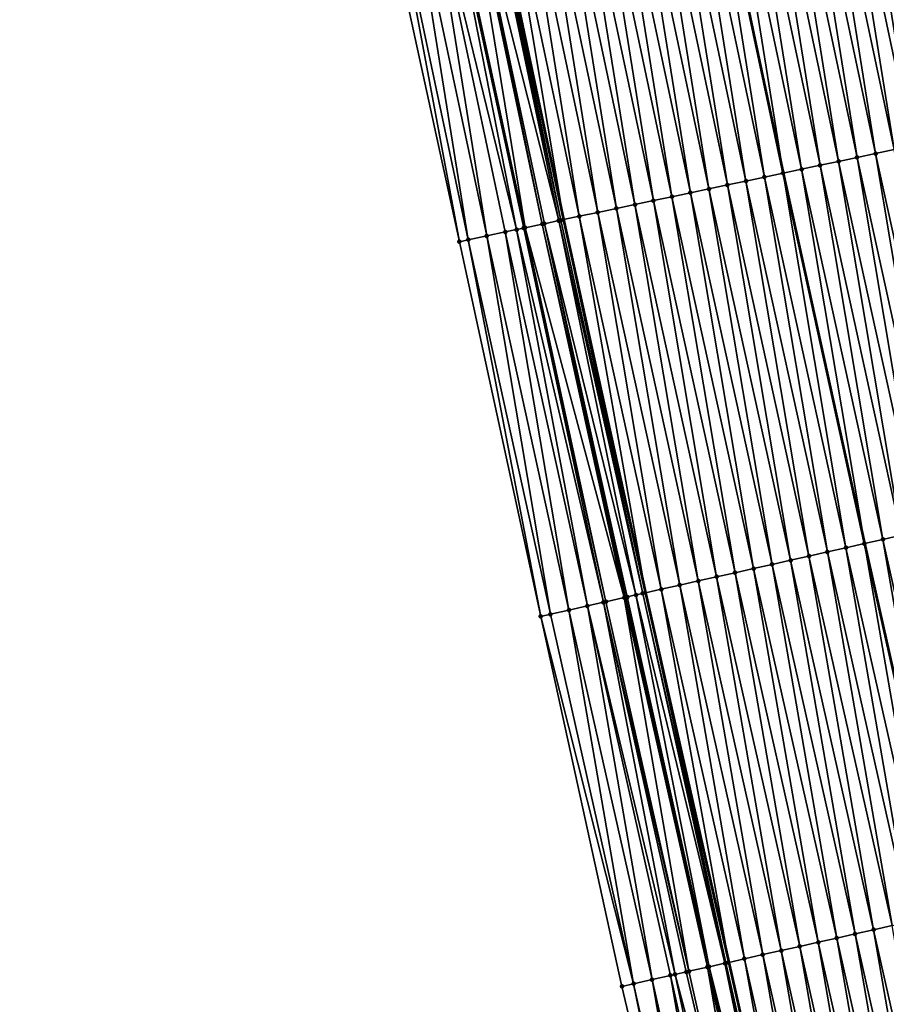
# Model space of a CAD drawing. Header units: feet. Extents: x 2010743 to 2022806, y 818705 to 837694.
# Tile 258 of 531: x 2011586 to 2011632, y 827039 to 827091. Entities that reach past the tile are written whole.
import ezdxf

# ---------------------------------------------------------------- set-up
doc = ezdxf.new("R2010")
doc.units = ezdxf.units.FT
doc.header["$MEASUREMENT"] = 0
for name, color, linetype, lineweight in [('EP_Travel Lane', 172, 'Continuous', 53), ('Road Shots', 141, 'Continuous', 100), ('STRIPING', 60, 'Continuous', 53)]:
    doc.layers.add(name, color=color, linetype=linetype, lineweight=lineweight)
doc.layers.add('I-77-MM17-21_NB-Surface-Border', color=7, linetype='Continuous')
doc.layers.add('I-77-MM17-21_NB-Surface-TIN', color=7, linetype='Continuous')

msp = doc.modelspace()

# ---------------------------------------------------------------- linework, layer by layer
at = {"layer": 'EP_Travel Lane'}
msp.add_polyline3d([(2011590.699, 827197.787, 308.857), (2011594.501, 827178.152, 308.927), (2011598.303, 827158.517, 309.03), (2011602.36, 827138.688, 309.163), (2011606.503, 827119.122, 309.254), (2011610.647, 827099.556, 309.327), (2011614.791, 827079.99, 309.429), (2011619.12, 827060.286, 309.511), (2011623.511, 827040.774, 309.605), (2011627.903, 827021.262, 309.704), (2011632.294, 827001.751, 309.817), (2011636.887, 826982.094, 309.949)], dxfattribs=at)
at = {"layer": 'I-77-MM17-21_NB-Surface-Border', "color": 3, "linetype": 'Continuous', "lineweight": -3}
msp.add_polyline3d([(2011631.301, 826980.758, 310.149), (2011627.126, 827000.589, 310.004), (2011622.495, 827020.046, 309.922), (2011617.872, 827039.506, 309.841), (2011613.579, 827059.04, 309.745), (2011609.284, 827078.825, 309.672), (2011605.03, 827098.367, 309.588), (2011600.798, 827117.914, 309.5), (2011596.779, 827137.507, 309.381), (2011593.201, 827157.53, 309.212), (2011589.723, 827177.227, 309.091), (2011586.054, 827196.888, 309.034)], dxfattribs=at)
at = {"layer": 'I-77-MM17-21_NB-Surface-TIN', "color": 128, "linetype": 'Continuous', "lineweight": -3}
for points in [[(2011634.208, 827084.099, 308.636), (2011631.042, 827103.872, 308.52), (2011630.064, 827103.665, 308.558)], [(2011635.186, 827084.306, 308.598), (2011632.02, 827104.079, 308.486), (2011631.042, 827103.872, 308.52)], [(2011634.208, 827084.099, 308.636), (2011635.186, 827084.306, 308.598), (2011631.042, 827103.872, 308.52)], [(2011631.273, 827083.478, 308.755), (2011628.107, 827103.251, 308.641), (2011627.129, 827103.044, 308.673)], [(2011632.251, 827083.685, 308.722), (2011629.085, 827103.458, 308.597), (2011628.107, 827103.251, 308.641)], [(2011631.273, 827083.478, 308.755), (2011632.251, 827083.685, 308.722), (2011628.107, 827103.251, 308.641)], [(2011633.229, 827083.892, 308.677), (2011630.064, 827103.665, 308.558), (2011629.085, 827103.458, 308.597)], [(2011632.251, 827083.685, 308.722), (2011633.229, 827083.892, 308.677), (2011629.085, 827103.458, 308.597)], [(2011633.229, 827083.892, 308.677), (2011634.208, 827084.099, 308.636), (2011630.064, 827103.665, 308.558)], [(2011629.316, 827083.064, 308.839), (2011626.15, 827102.837, 308.711), (2011625.172, 827102.63, 308.753)], [(2011630.294, 827083.271, 308.797), (2011627.129, 827103.044, 308.673), (2011626.15, 827102.837, 308.711)], [(2011629.316, 827083.064, 308.839), (2011630.294, 827083.271, 308.797), (2011626.15, 827102.837, 308.711)], [(2011630.294, 827083.271, 308.797), (2011631.273, 827083.478, 308.755), (2011627.129, 827103.044, 308.673)], [(2011623.215, 827102.216, 308.849), (2011622.237, 827102.009, 308.878), (2011626.381, 827082.443, 308.968)], [(2011627.359, 827082.65, 308.934), (2011624.194, 827102.423, 308.795), (2011623.215, 827102.216, 308.849)], [(2011627.359, 827082.65, 308.934), (2011623.215, 827102.216, 308.849), (2011626.381, 827082.443, 308.968)], [(2011628.338, 827082.857, 308.885), (2011625.172, 827102.63, 308.753), (2011624.194, 827102.423, 308.795)], [(2011627.359, 827082.65, 308.934), (2011628.338, 827082.857, 308.885), (2011624.194, 827102.423, 308.795)], [(2011628.338, 827082.857, 308.885), (2011629.316, 827083.064, 308.839), (2011625.172, 827102.63, 308.753)], [(2011624.424, 827082.029, 309.049), (2011621.259, 827101.802, 308.92), (2011620.28, 827101.595, 308.959)], [(2011625.403, 827082.236, 309.013), (2011622.237, 827102.009, 308.878), (2011621.259, 827101.802, 308.92)], [(2011624.424, 827082.029, 309.049), (2011625.403, 827082.236, 309.013), (2011621.259, 827101.802, 308.92)], [(2011625.403, 827082.236, 309.013), (2011626.381, 827082.443, 308.968), (2011622.237, 827102.009, 308.878)], [(2011621.489, 827081.408, 309.17), (2011618.324, 827101.18, 309.042), (2011617.345, 827100.973, 309.081)], [(2011622.468, 827081.615, 309.13), (2011619.302, 827101.388, 309.001), (2011618.324, 827101.18, 309.042)], [(2011621.489, 827081.408, 309.17), (2011622.468, 827081.615, 309.13), (2011618.324, 827101.18, 309.042)], [(2011623.446, 827081.822, 309.09), (2011620.28, 827101.595, 308.959), (2011619.302, 827101.388, 309.001)], [(2011622.468, 827081.615, 309.13), (2011623.446, 827081.822, 309.09), (2011619.302, 827101.388, 309.001)], [(2011623.446, 827081.822, 309.09), (2011624.424, 827082.029, 309.049), (2011620.28, 827101.595, 308.959)], [(2011619.533, 827080.994, 309.242), (2011616.367, 827100.766, 309.118), (2011615.389, 827100.559, 309.151)], [(2011620.511, 827081.201, 309.207), (2011617.345, 827100.973, 309.081), (2011616.367, 827100.766, 309.118)], [(2011619.533, 827080.994, 309.242), (2011620.511, 827081.201, 309.207), (2011616.367, 827100.766, 309.118)], [(2011620.511, 827081.201, 309.207), (2011621.489, 827081.408, 309.17), (2011617.345, 827100.973, 309.081)], [(2011616.598, 827080.373, 309.369), (2011613.432, 827100.145, 309.233), (2011612.454, 827099.938, 309.275)], [(2011617.576, 827080.58, 309.327), (2011614.41, 827100.352, 309.189), (2011613.432, 827100.145, 309.233)], [(2011616.598, 827080.373, 309.369), (2011617.576, 827080.58, 309.327), (2011613.432, 827100.145, 309.233)], [(2011618.554, 827080.787, 309.283), (2011615.389, 827100.559, 309.151), (2011614.41, 827100.352, 309.189)], [(2011617.576, 827080.58, 309.327), (2011618.554, 827080.787, 309.283), (2011614.41, 827100.352, 309.189)], [(2011618.554, 827080.787, 309.283), (2011619.533, 827080.994, 309.242), (2011615.389, 827100.559, 309.151)], [(2011614.641, 827079.958, 309.433), (2011610.614, 827099.549, 309.328), (2011610.497, 827099.524, 309.334)], [(2011610.614, 827099.549, 309.328), (2011614.791, 827079.99, 309.429), (2011610.647, 827099.556, 309.327)], [(2011614.641, 827079.958, 309.433), (2011614.791, 827079.99, 309.429), (2011610.614, 827099.549, 309.328)], [(2011611.475, 827099.731, 309.31), (2011610.647, 827099.556, 309.327), (2011614.791, 827079.99, 309.429)], [(2011615.619, 827080.165, 309.405), (2011612.454, 827099.938, 309.275), (2011611.475, 827099.731, 309.31)], [(2011615.619, 827080.165, 309.405), (2011611.475, 827099.731, 309.31), (2011614.791, 827079.99, 309.429)], [(2011615.619, 827080.165, 309.405), (2011616.598, 827080.373, 309.369), (2011612.454, 827099.938, 309.275)], [(2011612.304, 827079.464, 309.555), (2011608.445, 827099.09, 309.428), (2011607.562, 827098.903, 309.49)], [(2011612.684, 827079.544, 309.52), (2011608.54, 827099.11, 309.422), (2011608.445, 827099.09, 309.428)], [(2011612.304, 827079.464, 309.555), (2011612.684, 827079.544, 309.52), (2011608.445, 827099.09, 309.428)], [(2011612.751, 827079.558, 309.515), (2011609.519, 827099.317, 309.392), (2011608.54, 827099.11, 309.422)], [(2011612.684, 827079.544, 309.52), (2011612.751, 827079.558, 309.515), (2011608.54, 827099.11, 309.422)], [(2011613.663, 827079.751, 309.48), (2011609.624, 827099.339, 309.393), (2011609.519, 827099.317, 309.392)], [(2011612.751, 827079.558, 309.515), (2011613.663, 827079.751, 309.48), (2011609.519, 827099.317, 309.392)], [(2011614.531, 827079.935, 309.44), (2011610.441, 827099.512, 309.338), (2011609.624, 827099.339, 309.393)], [(2011613.663, 827079.751, 309.48), (2011613.778, 827079.776, 309.479), (2011609.624, 827099.339, 309.393)], [(2011613.778, 827079.776, 309.479), (2011614.531, 827079.935, 309.44), (2011609.624, 827099.339, 309.393)], [(2011614.641, 827079.958, 309.433), (2011610.497, 827099.524, 309.334), (2011610.441, 827099.512, 309.338)], [(2011614.531, 827079.935, 309.44), (2011614.641, 827079.958, 309.433), (2011610.441, 827099.512, 309.338)], [(2011609.749, 827078.923, 309.655), (2011606.584, 827098.696, 309.524), (2011605.605, 827098.489, 309.565)], [(2011610.728, 827079.13, 309.619), (2011607.562, 827098.903, 309.49), (2011606.584, 827098.696, 309.524)], [(2011609.749, 827078.923, 309.655), (2011610.728, 827079.13, 309.619), (2011606.584, 827098.696, 309.524)], [(2011610.728, 827079.13, 309.619), (2011611.706, 827079.337, 309.585), (2011607.562, 827098.903, 309.49)], [(2011611.706, 827079.337, 309.585), (2011612.304, 827079.464, 309.555), (2011607.562, 827098.903, 309.49)], [(2011609.284, 827078.825, 309.672), (2011605.605, 827098.489, 309.565), (2011605.03, 827098.367, 309.588)], [(2011609.749, 827078.923, 309.655), (2011605.605, 827098.489, 309.565), (2011609.284, 827078.825, 309.672)], [(2011634.583, 827063.762, 308.88), (2011631.273, 827083.478, 308.755), (2011630.294, 827083.271, 308.797)], [(2011635.559, 827063.982, 308.841), (2011632.251, 827083.685, 308.722), (2011631.273, 827083.478, 308.755)], [(2011634.583, 827063.762, 308.88), (2011635.559, 827063.982, 308.841), (2011631.273, 827083.478, 308.755)], [(2011632.632, 827063.324, 308.968), (2011629.316, 827083.064, 308.839), (2011628.338, 827082.857, 308.885)], [(2011633.607, 827063.543, 308.922), (2011630.294, 827083.271, 308.797), (2011629.316, 827083.064, 308.839)], [(2011632.632, 827063.324, 308.968), (2011633.607, 827063.543, 308.922), (2011629.316, 827083.064, 308.839)], [(2011633.607, 827063.543, 308.922), (2011634.583, 827063.762, 308.88), (2011630.294, 827083.271, 308.797)], [(2011629.705, 827062.666, 309.095), (2011626.381, 827082.443, 308.968), (2011625.403, 827082.236, 309.013)], [(2011627.359, 827082.65, 308.934), (2011626.381, 827082.443, 308.968), (2011630.68, 827062.885, 309.053)], [(2011629.705, 827062.666, 309.095), (2011630.68, 827062.885, 309.053), (2011626.381, 827082.443, 308.968)], [(2011631.656, 827063.104, 309.017), (2011628.338, 827082.857, 308.885), (2011627.359, 827082.65, 308.934)], [(2011631.656, 827063.104, 309.017), (2011627.359, 827082.65, 308.934), (2011630.68, 827062.885, 309.053)], [(2011631.656, 827063.104, 309.017), (2011632.632, 827063.324, 308.968), (2011628.338, 827082.857, 308.885)], [(2011627.754, 827062.227, 309.171), (2011624.424, 827082.029, 309.049), (2011623.446, 827081.822, 309.09)], [(2011628.729, 827062.446, 309.132), (2011625.403, 827082.236, 309.013), (2011624.424, 827082.029, 309.049)], [(2011627.754, 827062.227, 309.171), (2011628.729, 827062.446, 309.132), (2011624.424, 827082.029, 309.049)], [(2011628.729, 827062.446, 309.132), (2011629.705, 827062.666, 309.095), (2011625.403, 827082.236, 309.013)], [(2011624.827, 827061.569, 309.288), (2011621.489, 827081.408, 309.17), (2011620.511, 827081.201, 309.207)], [(2011625.802, 827061.788, 309.252), (2011622.468, 827081.615, 309.13), (2011621.489, 827081.408, 309.17)], [(2011624.827, 827061.569, 309.288), (2011625.802, 827061.788, 309.252), (2011621.489, 827081.408, 309.17)], [(2011626.778, 827062.008, 309.213), (2011623.446, 827081.822, 309.09), (2011622.468, 827081.615, 309.13)], [(2011625.802, 827061.788, 309.252), (2011626.778, 827062.008, 309.213), (2011622.468, 827081.615, 309.13)], [(2011626.778, 827062.008, 309.213), (2011627.754, 827062.227, 309.171), (2011623.446, 827081.822, 309.09)], [(2011622.875, 827061.13, 309.36), (2011619.533, 827080.994, 309.242), (2011618.554, 827080.787, 309.283)], [(2011623.851, 827061.349, 309.323), (2011620.511, 827081.201, 309.207), (2011619.533, 827080.994, 309.242)], [(2011622.875, 827061.13, 309.36), (2011623.851, 827061.349, 309.323), (2011619.533, 827080.994, 309.242)], [(2011623.851, 827061.349, 309.323), (2011624.827, 827061.569, 309.288), (2011620.511, 827081.201, 309.207)], [(2011619.948, 827060.472, 309.483), (2011616.598, 827080.373, 309.369), (2011615.619, 827080.165, 309.405)], [(2011620.924, 827060.691, 309.448), (2011617.576, 827080.58, 309.327), (2011616.598, 827080.373, 309.369)], [(2011619.948, 827060.472, 309.483), (2011620.924, 827060.691, 309.448), (2011616.598, 827080.373, 309.369)], [(2011621.9, 827060.911, 309.403), (2011618.554, 827080.787, 309.283), (2011617.576, 827080.58, 309.327)], [(2011620.924, 827060.691, 309.448), (2011621.9, 827060.911, 309.403), (2011617.576, 827080.58, 309.327)], [(2011621.9, 827060.911, 309.403), (2011622.875, 827061.13, 309.36), (2011618.554, 827080.787, 309.283)], [(2011618.609, 827060.171, 309.55), (2011614.531, 827079.935, 309.44), (2011613.778, 827079.776, 309.479)], [(2011618.97, 827060.252, 309.516), (2011614.641, 827079.958, 309.433), (2011614.531, 827079.935, 309.44)], [(2011618.609, 827060.171, 309.55), (2011618.97, 827060.252, 309.516), (2011614.531, 827079.935, 309.44)], [(2011618.973, 827060.253, 309.516), (2011614.791, 827079.99, 309.429), (2011614.641, 827079.958, 309.433)], [(2011618.97, 827060.252, 309.516), (2011618.973, 827060.253, 309.516), (2011614.641, 827079.958, 309.433)], [(2011615.619, 827080.165, 309.405), (2011614.791, 827079.99, 309.429), (2011619.12, 827060.286, 309.511)], [(2011618.973, 827060.253, 309.516), (2011619.12, 827060.286, 309.511), (2011614.791, 827079.99, 309.429)], [(2011619.948, 827060.472, 309.483), (2011615.619, 827080.165, 309.405), (2011619.12, 827060.286, 309.511)], [(2011615.07, 827059.375, 309.686), (2011611.706, 827079.337, 309.585), (2011610.728, 827079.13, 309.619)], [(2011616.046, 827059.595, 309.653), (2011612.304, 827079.464, 309.555), (2011611.706, 827079.337, 309.585)], [(2011615.07, 827059.375, 309.686), (2011616.046, 827059.595, 309.653), (2011611.706, 827079.337, 309.585)], [(2011616.892, 827059.785, 309.606), (2011612.684, 827079.544, 309.52), (2011612.304, 827079.464, 309.555)], [(2011616.046, 827059.595, 309.653), (2011616.892, 827059.785, 309.606), (2011612.304, 827079.464, 309.555)], [(2011617.021, 827059.814, 309.598), (2011612.751, 827079.558, 309.515), (2011612.684, 827079.544, 309.52)], [(2011616.892, 827059.785, 309.606), (2011617.021, 827059.814, 309.598), (2011612.684, 827079.544, 309.52)], [(2011617.997, 827060.033, 309.567), (2011613.663, 827079.751, 309.48), (2011612.751, 827079.558, 309.515)], [(2011617.021, 827059.814, 309.598), (2011617.997, 827060.033, 309.567), (2011612.751, 827079.558, 309.515)], [(2011618.059, 827060.047, 309.568), (2011613.778, 827079.776, 309.479), (2011613.663, 827079.751, 309.48)], [(2011617.997, 827060.033, 309.567), (2011618.059, 827060.047, 309.568), (2011613.663, 827079.751, 309.48)], [(2011618.059, 827060.047, 309.568), (2011618.15, 827060.068, 309.568), (2011613.778, 827079.776, 309.479)], [(2011618.15, 827060.068, 309.568), (2011618.609, 827060.171, 309.55), (2011613.778, 827079.776, 309.479)], [(2011613.579, 827059.04, 309.745), (2011609.749, 827078.923, 309.655), (2011609.284, 827078.825, 309.672)], [(2011614.095, 827059.156, 309.725), (2011610.728, 827079.13, 309.619), (2011609.749, 827078.923, 309.655)], [(2011614.095, 827059.156, 309.725), (2011609.749, 827078.923, 309.655), (2011613.579, 827059.04, 309.745)], [(2011614.095, 827059.156, 309.725), (2011615.07, 827059.375, 309.686), (2011610.728, 827079.13, 309.619)], [(2011636.047, 827043.593, 309.107), (2011632.632, 827063.324, 308.968), (2011631.656, 827063.104, 309.017)], [(2011633.12, 827042.935, 309.22), (2011629.705, 827062.666, 309.095), (2011628.729, 827062.446, 309.132)], [(2011634.096, 827043.154, 309.182), (2011630.68, 827062.885, 309.053), (2011629.705, 827062.666, 309.095)], [(2011633.12, 827042.935, 309.22), (2011634.096, 827043.154, 309.182), (2011629.705, 827062.666, 309.095)], [(2011631.656, 827063.104, 309.017), (2011630.68, 827062.885, 309.053), (2011635.072, 827043.373, 309.139)], [(2011634.096, 827043.154, 309.182), (2011635.072, 827043.373, 309.139), (2011630.68, 827062.885, 309.053)], [(2011636.047, 827043.593, 309.107), (2011631.656, 827063.104, 309.017), (2011635.072, 827043.373, 309.139)], [(2011631.169, 827042.496, 309.301), (2011627.754, 827062.227, 309.171), (2011626.778, 827062.008, 309.213)], [(2011632.145, 827042.715, 309.26), (2011628.729, 827062.446, 309.132), (2011627.754, 827062.227, 309.171)], [(2011631.169, 827042.496, 309.301), (2011632.145, 827042.715, 309.26), (2011627.754, 827062.227, 309.171)], [(2011632.145, 827042.715, 309.26), (2011633.12, 827042.935, 309.22), (2011628.729, 827062.446, 309.132)], [(2011629.218, 827042.057, 309.377), (2011625.802, 827061.788, 309.252), (2011624.827, 827061.569, 309.288)], [(2011630.193, 827042.276, 309.337), (2011626.778, 827062.008, 309.213), (2011625.802, 827061.788, 309.252)], [(2011629.218, 827042.057, 309.377), (2011630.193, 827042.276, 309.337), (2011625.802, 827061.788, 309.252)], [(2011630.193, 827042.276, 309.337), (2011631.169, 827042.496, 309.301), (2011626.778, 827062.008, 309.213)], [(2011626.291, 827041.399, 309.497), (2011622.875, 827061.13, 309.36), (2011621.9, 827060.911, 309.403)], [(2011627.267, 827041.618, 309.456), (2011623.851, 827061.349, 309.323), (2011622.875, 827061.13, 309.36)], [(2011626.291, 827041.399, 309.497), (2011627.267, 827041.618, 309.456), (2011622.875, 827061.13, 309.36)], [(2011628.242, 827041.838, 309.416), (2011624.827, 827061.569, 309.288), (2011623.851, 827061.349, 309.323)], [(2011627.267, 827041.618, 309.456), (2011628.242, 827041.838, 309.416), (2011623.851, 827061.349, 309.323)], [(2011628.242, 827041.838, 309.416), (2011629.218, 827042.057, 309.377), (2011624.827, 827061.569, 309.288)], [(2011624.34, 827040.96, 309.575), (2011620.924, 827060.691, 309.448), (2011619.948, 827060.472, 309.483)], [(2011625.315, 827041.18, 309.539), (2011621.9, 827060.911, 309.403), (2011620.924, 827060.691, 309.448)], [(2011624.34, 827040.96, 309.575), (2011625.315, 827041.18, 309.539), (2011620.924, 827060.691, 309.448)], [(2011625.315, 827041.18, 309.539), (2011626.291, 827041.399, 309.497), (2011621.9, 827060.911, 309.403)], [(2011621.413, 827040.302, 309.687), (2011617.997, 827060.033, 309.567), (2011617.021, 827059.814, 309.598)], [(2011622.388, 827040.522, 309.654), (2011618.059, 827060.047, 309.568), (2011617.997, 827060.033, 309.567)], [(2011621.413, 827040.302, 309.687), (2011622.388, 827040.522, 309.654), (2011617.997, 827060.033, 309.567)], [(2011622.475, 827040.541, 309.652), (2011618.15, 827060.068, 309.568), (2011618.059, 827060.047, 309.568)], [(2011622.388, 827040.522, 309.654), (2011622.475, 827040.541, 309.652), (2011618.059, 827060.047, 309.568)], [(2011622.475, 827040.541, 309.652), (2011618.609, 827060.171, 309.55), (2011618.15, 827060.068, 309.568)], [(2011623.308, 827040.728, 309.614), (2011618.97, 827060.252, 309.516), (2011618.609, 827060.171, 309.55)], [(2011622.475, 827040.541, 309.652), (2011623.308, 827040.728, 309.614), (2011618.609, 827060.171, 309.55)], [(2011623.364, 827040.741, 309.611), (2011618.973, 827060.253, 309.516), (2011618.97, 827060.252, 309.516)], [(2011623.308, 827040.728, 309.614), (2011623.364, 827040.741, 309.611), (2011618.97, 827060.252, 309.516)], [(2011623.364, 827040.741, 309.611), (2011619.12, 827060.286, 309.511), (2011618.973, 827060.253, 309.516)], [(2011619.948, 827060.472, 309.483), (2011619.12, 827060.286, 309.511), (2011623.511, 827040.774, 309.605)], [(2011623.364, 827040.741, 309.611), (2011623.511, 827040.774, 309.605), (2011619.12, 827060.286, 309.511)], [(2011624.34, 827040.96, 309.575), (2011619.948, 827060.472, 309.483), (2011623.511, 827040.774, 309.605)], [(2011619.461, 827039.863, 309.777), (2011616.046, 827059.595, 309.653), (2011615.07, 827059.375, 309.686)], [(2011620.677, 827040.137, 309.731), (2011616.892, 827059.785, 309.606), (2011616.046, 827059.595, 309.653)], [(2011619.461, 827039.863, 309.777), (2011620.437, 827040.083, 309.745), (2011616.046, 827059.595, 309.653)], [(2011620.437, 827040.083, 309.745), (2011620.677, 827040.137, 309.731), (2011616.046, 827059.595, 309.653)], [(2011621.413, 827040.302, 309.687), (2011617.021, 827059.814, 309.598), (2011616.892, 827059.785, 309.606)], [(2011620.677, 827040.137, 309.731), (2011621.269, 827040.27, 309.694), (2011616.892, 827059.785, 309.606)], [(2011621.269, 827040.27, 309.694), (2011621.413, 827040.302, 309.687), (2011616.892, 827059.785, 309.606)], [(2011618.486, 827039.644, 309.816), (2011614.095, 827059.156, 309.725), (2011613.579, 827059.04, 309.745)], [(2011618.486, 827039.644, 309.816), (2011613.579, 827059.04, 309.745), (2011617.872, 827039.506, 309.841)], [(2011618.486, 827039.644, 309.816), (2011615.07, 827059.375, 309.686), (2011614.095, 827059.156, 309.725)], [(2011618.486, 827039.644, 309.816), (2011619.461, 827039.863, 309.777), (2011615.07, 827059.375, 309.686)], [(2011634.585, 827022.765, 309.435), (2011631.169, 827042.496, 309.301), (2011630.193, 827042.276, 309.337)], [(2011635.56, 827022.984, 309.397), (2011632.145, 827042.715, 309.26), (2011631.169, 827042.496, 309.301)], [(2011634.585, 827022.765, 309.435), (2011635.56, 827022.984, 309.397), (2011631.169, 827042.496, 309.301)], [(2011631.658, 827022.107, 309.55), (2011628.242, 827041.838, 309.416), (2011627.267, 827041.618, 309.456)], [(2011632.633, 827022.326, 309.51), (2011629.218, 827042.057, 309.377), (2011628.242, 827041.838, 309.416)], [(2011631.658, 827022.107, 309.55), (2011632.633, 827022.326, 309.51), (2011628.242, 827041.838, 309.416)], [(2011633.609, 827022.545, 309.473), (2011630.193, 827042.276, 309.337), (2011629.218, 827042.057, 309.377)], [(2011632.633, 827022.326, 309.51), (2011633.609, 827022.545, 309.473), (2011629.218, 827042.057, 309.377)], [(2011633.609, 827022.545, 309.473), (2011634.585, 827022.765, 309.435), (2011630.193, 827042.276, 309.337)], [(2011629.706, 827021.668, 309.631), (2011626.291, 827041.399, 309.497), (2011625.315, 827041.18, 309.539)], [(2011630.682, 827021.887, 309.589), (2011627.267, 827041.618, 309.456), (2011626.291, 827041.399, 309.497)], [(2011629.706, 827021.668, 309.631), (2011630.682, 827021.887, 309.589), (2011626.291, 827041.399, 309.497)], [(2011630.682, 827021.887, 309.589), (2011631.658, 827022.107, 309.55), (2011627.267, 827041.618, 309.456)], [(2011624.34, 827040.96, 309.575), (2011623.511, 827040.774, 309.605), (2011627.903, 827021.262, 309.704)], [(2011628.731, 827021.449, 309.671), (2011625.315, 827041.18, 309.539), (2011624.34, 827040.96, 309.575)], [(2011628.731, 827021.449, 309.671), (2011624.34, 827040.96, 309.575), (2011627.903, 827021.262, 309.704)], [(2011628.731, 827021.449, 309.671), (2011629.706, 827021.668, 309.631), (2011625.315, 827041.18, 309.539)], [(2011625.804, 827020.79, 309.8), (2011621.413, 827040.302, 309.687), (2011621.269, 827040.27, 309.694)], [(2011625.804, 827020.79, 309.8), (2011622.388, 827040.522, 309.654), (2011621.413, 827040.302, 309.687)], [(2011626.779, 827021.01, 309.761), (2011622.475, 827040.541, 309.652), (2011622.388, 827040.522, 309.654)], [(2011625.804, 827020.79, 309.8), (2011626.779, 827021.01, 309.761), (2011622.388, 827040.522, 309.654)], [(2011627.341, 827021.136, 309.733), (2011623.308, 827040.728, 309.614), (2011622.475, 827040.541, 309.652)], [(2011626.779, 827021.01, 309.761), (2011627.341, 827021.136, 309.733), (2011622.475, 827040.541, 309.652)], [(2011627.755, 827021.229, 309.71), (2011623.364, 827040.741, 309.611), (2011623.308, 827040.728, 309.614)], [(2011627.341, 827021.136, 309.733), (2011627.678, 827021.212, 309.714), (2011623.308, 827040.728, 309.614)], [(2011627.678, 827021.212, 309.714), (2011627.755, 827021.229, 309.71), (2011623.308, 827040.728, 309.614)], [(2011627.755, 827021.229, 309.71), (2011623.511, 827040.774, 309.605), (2011623.364, 827040.741, 309.611)], [(2011627.755, 827021.229, 309.71), (2011627.903, 827021.262, 309.704), (2011623.511, 827040.774, 309.605)], [(2011622.877, 827020.132, 309.908), (2011619.461, 827039.863, 309.777), (2011618.486, 827039.644, 309.816)], [(2011623.853, 827020.352, 309.871), (2011620.437, 827040.083, 309.745), (2011619.461, 827039.863, 309.777)], [(2011622.877, 827020.132, 309.908), (2011623.853, 827020.352, 309.871), (2011619.461, 827039.863, 309.777)], [(2011624.828, 827020.571, 309.838), (2011620.677, 827040.137, 309.731), (2011620.437, 827040.083, 309.745)], [(2011623.853, 827020.352, 309.871), (2011624.828, 827020.571, 309.838), (2011620.437, 827040.083, 309.745)], [(2011625.804, 827020.79, 309.8), (2011621.269, 827040.27, 309.694), (2011620.677, 827040.137, 309.731)], [(2011624.828, 827020.571, 309.838), (2011625.804, 827020.79, 309.8), (2011620.677, 827040.137, 309.731)], [(2011622.495, 827020.046, 309.922), (2011618.486, 827039.644, 309.816), (2011617.872, 827039.506, 309.841)], [(2011622.877, 827020.132, 309.908), (2011618.486, 827039.644, 309.816), (2011622.495, 827020.046, 309.922)]]:
    msp.add_3dface(points, dxfattribs=at)
at = {"layer": 'Road Shots', "lineweight": 100}
for p in [(2011631.273, 827083.478, 308.755), (2011629.316, 827083.064, 308.839), (2011630.294, 827083.271, 308.797), (2011626.381, 827082.443, 308.968), (2011627.359, 827082.65, 308.934), (2011628.338, 827082.857, 308.885), (2011624.424, 827082.029, 309.049), (2011625.403, 827082.236, 309.013), (2011621.489, 827081.408, 309.17), (2011622.468, 827081.615, 309.13), (2011623.446, 827081.822, 309.09), (2011619.533, 827080.994, 309.242), (2011620.511, 827081.201, 309.207), (2011616.598, 827080.373, 309.369), (2011617.576, 827080.58, 309.327), (2011618.554, 827080.787, 309.283), (2011614.531, 827079.935, 309.44), (2011614.641, 827079.958, 309.433), (2011615.619, 827080.165, 309.405), (2011611.706, 827079.337, 309.585), (2011612.304, 827079.464, 309.555), (2011612.684, 827079.544, 309.52), (2011612.751, 827079.558, 309.515), (2011613.663, 827079.751, 309.48), (2011613.778, 827079.776, 309.479), (2011609.284, 827078.825, 309.672), (2011609.749, 827078.923, 309.655), (2011610.728, 827079.13, 309.619), (2011629.705, 827062.666, 309.095), (2011630.68, 827062.885, 309.053), (2011631.656, 827063.104, 309.017), (2011627.754, 827062.227, 309.171), (2011628.729, 827062.446, 309.132), (2011625.802, 827061.788, 309.252), (2011626.778, 827062.008, 309.213), (2011622.875, 827061.13, 309.36), (2011623.851, 827061.349, 309.323), (2011624.827, 827061.569, 309.288), (2011620.924, 827060.691, 309.448), (2011621.9, 827060.911, 309.403), (2011617.997, 827060.033, 309.567), (2011618.059, 827060.047, 309.568), (2011618.15, 827060.068, 309.568), (2011618.609, 827060.171, 309.55), (2011618.97, 827060.252, 309.516), (2011618.973, 827060.253, 309.516), (2011619.948, 827060.472, 309.483), (2011616.046, 827059.595, 309.653), (2011616.892, 827059.785, 309.606), (2011617.021, 827059.814, 309.598), (2011613.579, 827059.04, 309.745), (2011614.095, 827059.156, 309.725), (2011615.07, 827059.375, 309.686), (2011631.169, 827042.496, 309.301), (2011628.242, 827041.838, 309.416), (2011629.218, 827042.057, 309.377), (2011630.193, 827042.276, 309.337), (2011626.291, 827041.399, 309.497), (2011627.267, 827041.618, 309.456), (2011624.34, 827040.96, 309.575), (2011625.315, 827041.18, 309.539), (2011621.413, 827040.302, 309.687), (2011622.388, 827040.522, 309.654), (2011622.475, 827040.541, 309.652), (2011623.308, 827040.728, 309.614), (2011623.364, 827040.741, 309.611), (2011619.461, 827039.863, 309.777), (2011620.437, 827040.083, 309.745), (2011620.677, 827040.137, 309.731), (2011621.269, 827040.27, 309.694), (2011617.872, 827039.506, 309.841), (2011618.486, 827039.644, 309.816)]:
    msp.add_point(p, dxfattribs=at)
at = {"layer": 'STRIPING'}
msp.add_polyline3d([(2011602.332, 827200.038, 308.432), (2011606.134, 827180.403, 308.52), (2011609.936, 827160.768, 308.62), (2011613.949, 827141.14, 308.727), (2011618.093, 827121.575, 308.825), (2011622.237, 827102.009, 308.878), (2011626.381, 827082.443, 308.968), (2011630.68, 827062.885, 309.053), (2011635.072, 827043.373, 309.139), (2011639.463, 827023.862, 309.242), (2011643.854, 827004.35, 309.361), (2011648.412, 826984.849, 309.486)], dxfattribs=at)

doc.saveas('drawing.dxf')
